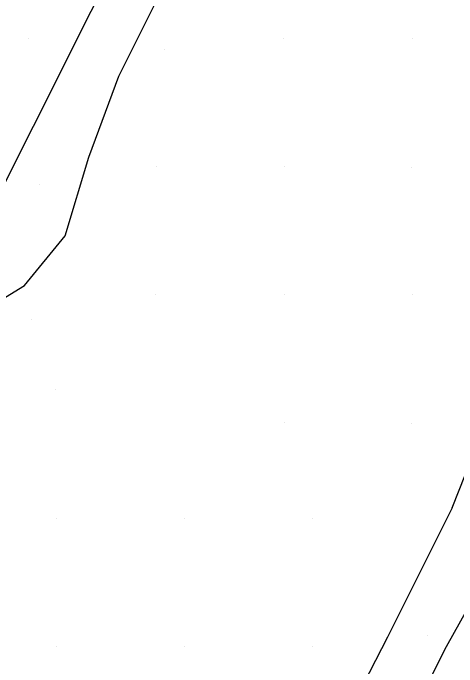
# Model space of a CAD drawing. Extents: x 2062781 to 2066835, y 358981 to 366501.
# Drawn here: x 2064068.3 to 2064137.7, y 361652.2 to 361754.3 of the extents above; entities that cross this region are included whole.
import ezdxf

# ---------------------------------------------------------------- set-up
doc = ezdxf.new("R2010")
doc.units = 0
doc.layers.add('PH Exist DTM Breakline', color=7, linetype='Continuous')
doc.layers.add('PH Exist DTM Point', color=7, linetype='Continuous')

msp = doc.modelspace()

# ---------------------------------------------------------------- linework, layer by layer
at = {"layer": 'PH Exist DTM Breakline'}
for points in [[(2064071.48, 361736.61), (2064089.51, 361772.6), (2064104.46, 361805.6), (2064108.04, 361825.96), (2064109.81, 361837.69), (2064117.36, 361853.83), (2064127.84, 361873.68), (2064139.11, 361896.71), (2064153.88, 361911.09)], [(2064084.81, 361744.46), (2064096.35, 361767.5), (2064110.2, 361790.69), (2064120.37, 361810.99), (2064130.95, 361828.02), (2064140.91, 361839.56), (2064150.75, 361851.05), (2064156.71, 361862.93), (2064165.11, 361873.71), (2064174.86, 361880.63), (2064188.6, 361886.48), (2064202.77, 361890.84), (2064213.64, 361893.77), (2064221.06, 361896.49)], [(2064136.92, 361676.99), (2064141.09, 361687.5), (2064143.73, 361697.25), (2064147.43, 361710.02), (2064152.36, 361725.26), (2064153.2, 361734.36), (2064152.48, 361747.35), (2064151, 361755.96), (2064151.63, 361764.98), (2064154.67, 361774.16), (2064158.8, 361782.49), (2064163.99, 361790.24), (2064169.34, 361796.1)], [(2064003.15, 361549.18), (2064012.19, 361578.87), (2064020.56, 361598.92), (2064028.03, 361618.12), (2064035.38, 361637.08), (2064039, 361648.8), (2064044.56, 361664.53), (2064049.31, 361675.12), (2064057.21, 361696.49), (2064060.52, 361703.85), (2064065.71, 361709.1), (2064070.09, 361711.76), (2064076.43, 361719.47), (2064080.12, 361731.76), (2064084.81, 361744.46)], [(2063953.7, 361477.72), (2063957.4, 361475.32), (2063961.2, 361473.79), (2063961.3, 361473.83), (2063963.13, 361477.13), (2063969.36, 361495.18), (2063979.74, 361522.57), (2063990.6, 361554.02), (2064000.48, 361582.84), (2064011.9, 361615.02), (2064027.39, 361644.29), (2064037.61, 361666.64), (2064048.96, 361690.76), (2064057.83, 361709.5), (2064071.48, 361736.61)], [(2064136.92, 361676.99), (2064126.8, 361656.82), (2064107.83, 361619.93), (2064089.29, 361582.58), (2064082.28, 361560.59), (2064074.31, 361544.79), (2064064.84, 361529.6), (2064060.63, 361527.17), (2064052.5, 361528.16), (2064038.54, 361531.11), (2064030.93, 361536.34), (2064024.8, 361540.38), (2064016.9, 361540.46), (2064015.15, 361536.98), (2064016.86, 361531.89), (2064023.56, 361526.11), (2064037.46, 361515.03), (2064043.13, 361507.62), (2064047.86, 361501.15), (2064040.76, 361488.48), (2064035.68, 361480.43), (2064032.63, 361471.63)], [(2064145.69, 361672.61), (2064136.01, 361655.31), (2064122.72, 361628.83), (2064111.05, 361605.56), (2064106.1, 361594.61), (2064102.41, 361585.92), (2064099.6, 361579.45), (2064093.81, 361575.98), (2064088.73, 361564.22), (2064080.27, 361543.15), (2064072.3, 361527.26), (2064064.32, 361514.32), (2064058.23, 361502.15), (2064049.86, 361483.32), (2064044.1, 361467.79), (2064039.19, 361459.08), (2064033.04, 361454.51), (2064023.41, 361449.15), (2064017.15, 361445.61), (2064011.13, 361443.23), (2063996.99, 361437.14), (2063986.6, 361434.88)]]:
    msp.add_lwpolyline(points, dxfattribs=at)
at = {"layer": 'PH Exist DTM Point'}
for p, q in [((2064070.65, 361750.27), (2064070.65, 361750.27)), ((2064110.61, 361750.29), (2064110.61, 361750.29)), ((2064130.66, 361750.31), (2064130.66, 361750.31)), ((2064091.93, 361748.65), (2064091.93, 361748.65)), ((2064090.65, 361730.27), (2064090.65, 361730.27)), ((2064110.65, 361730.27), (2064110.65, 361730.27)), ((2064130.63, 361730.24), (2064130.63, 361730.24)), ((2064072.47, 361727.55), (2064072.47, 361727.55)), ((2064090.61, 361710.29), (2064090.61, 361710.29)), ((2064110.65, 361710.27), (2064110.65, 361710.27)), ((2064130.69, 361710.29), (2064130.69, 361710.29)), ((2064071.2, 361706.47), (2064071.2, 361706.47)), ((2064074.97, 361695.42), (2064074.97, 361695.42)), ((2064110.65, 361690.27), (2064110.65, 361690.27)), ((2064130.63, 361690.24), (2064130.63, 361690.24)), ((2064075.13, 361675.38), (2064075.13, 361675.38)), ((2064095.13, 361675.38), (2064095.13, 361675.38)), ((2064115.13, 361675.38), (2064115.13, 361675.38)), ((2064133.14, 361657.11), (2064133.14, 361657.11)), ((2064075.11, 361655.4), (2064075.11, 361655.4)), ((2064095.13, 361655.38), (2064095.13, 361655.38)), ((2064115.13, 361655.38), (2064115.13, 361655.38))]:
    msp.add_line(p, q, dxfattribs=at)

doc.saveas('drawing.dxf')
